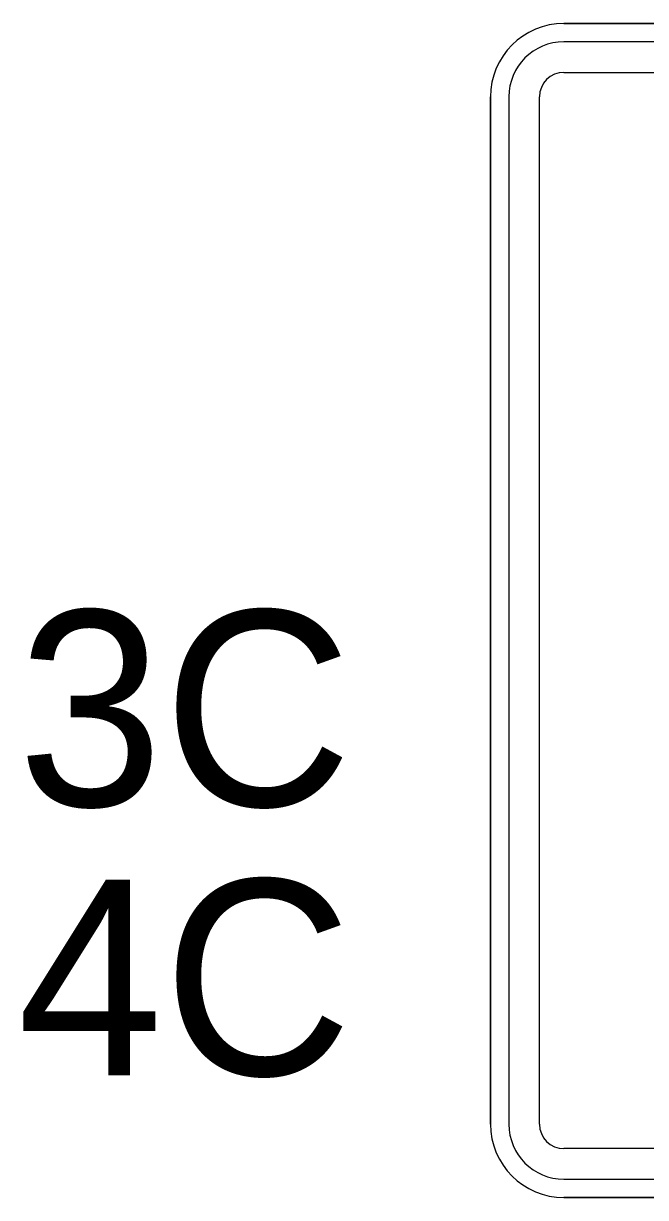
# Model space of a CAD drawing. Extents: x 99999 to 100116, y 99995 to 100013.
# Drawn here: x 100014.0881 to 100014.2469, y 100001.6019 to 100001.9019 of the extents above; entities that cross this region are included whole.
import ezdxf

# ---------------------------------------------------------------- set-up
doc = ezdxf.new("R2010")
doc.units = 0
doc.layers.add('TR_SN_ConstructionSigns', color=7, linetype='Continuous')

msp = doc.modelspace()

# ---------------------------------------------------------------- linework, layer by layer
at = {"layer": 'TR_SN_ConstructionSigns'}
for p, q in [((100014.48855, 100001.9019), (100014.22605, 100001.9019)), ((100014.22605, 100001.9019), (100014.48855, 100001.9019)), ((100014.48855, 100001.9019), (100014.22605, 100001.9019)), ((100014.48855, 100001.89721), (100014.22605, 100001.89721)), ((100014.22605, 100001.8894), (100014.48855, 100001.8894)), ((100014.2073, 100001.88315), (100014.2073, 100001.62065)), ((100014.2073, 100001.62065), (100014.2073, 100001.88315)), ((100014.2073, 100001.88315), (100014.2073, 100001.62065)), ((100014.21199, 100001.88315), (100014.21199, 100001.62065)), ((100014.2198, 100001.62065), (100014.2198, 100001.88315)), ((100014.48855, 100001.6144), (100014.22605, 100001.6144)), ((100014.22605, 100001.60659), (100014.48855, 100001.60659)), ((100014.22605, 100001.6019), (100014.48855, 100001.6019)), ((100014.48855, 100001.6019), (100014.22605, 100001.6019)), ((100014.22605, 100001.6019), (100014.48855, 100001.6019))]:
    msp.add_line(p, q, dxfattribs=at)
for centre, radius, start, end in [((100014.22605, 100001.88315), 0.01875, 90, 180), ((100014.22605, 100001.88315), 0.01875, 90, 180), ((100014.22605, 100001.88315), 0.01875, 90, 180), ((100014.22605, 100001.88315), 0.01406, 90, 180), ((100014.22605, 100001.88315), 0.00625, 90, 180), ((100014.22605, 100001.62065), 0.01875, 180, 270), ((100014.22605, 100001.62065), 0.01875, 180, 270), ((100014.22605, 100001.62065), 0.01875, 180, 270), ((100014.22605, 100001.62065), 0.01406, 180, 270), ((100014.22605, 100001.62065), 0.00625, 180, 270)]:
    msp.add_arc(centre, radius, start, end, dxfattribs=at)

# ---------------------------------------------------------------- texts
for s, p in [('3C', (100014.08652, 100001.7019)), ('4C', (100014.08652, 100001.63315))]:
    msp.add_text(s, height=0.05, rotation=360, dxfattribs=at).set_placement(p)

doc.saveas('drawing.dxf')
